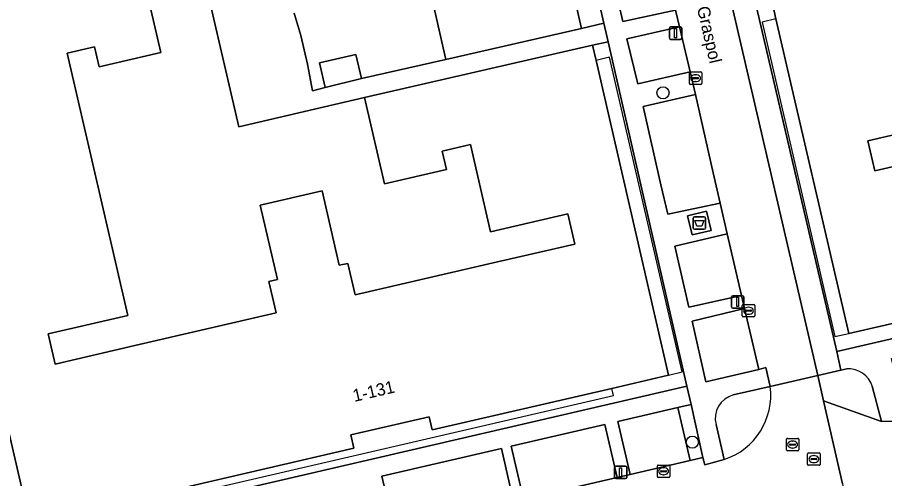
# Model space of a CAD drawing. Extents: x 156412 to 157779, y 382335 to 383768.
# Drawn here: x 156896.8 to 156966.7, y 383495.7 to 383532.9 of the extents above; entities that cross this region are included whole.
import ezdxf

# ---------------------------------------------------------------- set-up
doc = ezdxf.new("R2010")
doc.units = 0
for name, color, linetype in [('IMGEO_Afval_apart_plaats', 7, 'Continuous'), ('IMGEO_Berm_groen', 7, 'Continuous'), ('IMGEO_Boom', 7, 'Continuous'), ('IMGEO_Erf', 7, 'Continuous'), ('IMGEO_Kolk', 7, 'Continuous'), ('IMGEO_Lichtmast', 7, 'Continuous'), ('IMGEO_Openbare_ruimte_label', 7, 'Continuous'), ('IMGEO_Pand', 7, 'Continuous'), ('IMGEO_Pand_nummerreeks', 7, 'Continuous'), ('IMGEO_Pand_overbouw', 7, 'Continuous'), ('IMGEO_Parkeervlak_open', 7, 'Continuous'), ('IMGEO_Rijbaan_lokaal_gesloten', 7, 'Continuous'), ('IMGEO_Rijbaan_lokaal_open', 7, 'Continuous'), ('IMGEO_Rioolput', 7, 'Continuous'), ('IMGEO_Voetpad_gesloten', 7, 'Continuous'), ('IMGEO_Voetpad_open', 7, 'Continuous')]:
    doc.layers.add(name, color=color, linetype=linetype)

msp = doc.modelspace()

# ---------------------------------------------------------------- linework, layer by layer
at = {"layer": 'IMGEO_Afval_apart_plaats'}
for p, q in [((156951.293, 383515.926), (156951.293, 383516.726)), ((156951.293, 383516.726), (156951.293, 383515.926)), ((156951.393, 383516.826), (156952.183, 383516.826)), ((156952.183, 383516.826), (156951.393, 383516.826)), ((156952.283, 383516.726), (156952.283, 383515.926)), ((156952.283, 383515.926), (156952.283, 383516.726)), ((156952.183, 383515.826), (156951.393, 383515.826)), ((156951.393, 383515.826), (156952.183, 383515.826))]:
    msp.add_line(p, q, dxfattribs=at)
msp.add_lwpolyline([(156951.436, 383516.54), (156952.14, 383516.54), (156951.991, 383516.07), (156951.585, 383516.07), (156951.436, 383516.54)], dxfattribs=at)
for centre, start, end in [((156951.393, 383516.726), 90, 180), ((156951.393, 383516.726), 90, 180), ((156952.183, 383516.726), 0, 90), ((156952.183, 383516.726), 360, 90), ((156951.393, 383515.926), 180, 270), ((156951.393, 383515.926), 180, 270), ((156952.183, 383515.926), 270, 0), ((156952.183, 383515.926), 270, 0)]:
    msp.add_arc(centre, 0.1, start, end, dxfattribs=at)
at = {"layer": 'IMGEO_Berm_groen'}
for points in [[(156963.678, 383504.567), (156963.216, 383504.462), (156961.349, 383504.04), (156961.81, 383501.995), (156966.476, 383500.334), (156965.743, 383503.167)], [(156957.506, 383503.152), (156954.529, 383502.473)], [(156953.139, 383500.076), (156953.804, 383497.272)]]:
    msp.add_lwpolyline(points, dxfattribs=at)
for centre, radius, start, end in [((156963.826, 383502.562), 2.01, 17.51389, 94.21423), ((156952.091, 383502.456), 5.46, 288.28855, 7.32309), ((156955.043, 383500.573), 1.968, 105.14976, 194.63208)]:
    msp.add_arc(centre, radius, start, end, dxfattribs=at)
at = {"layer": 'IMGEO_Boom'}
for centre in [(156948.858, 383526.824), (156951.223, 383498.666)]:
    msp.add_circle(centre, 0.489, dxfattribs=at)
at = {"layer": 'IMGEO_Erf'}
for points in [[(156941.815, 383533.996), (156942.278, 383532.018), (156944.079, 383532.439), (156922.755, 383624.913)], [(156906.736, 383537.028), (156908.345, 383530.072), (156903.367, 383528.92), (156902.993, 383530.537), (156900.776, 383530.024), (156905.671, 383508.882), (156899.254, 383507.396), (156899.818, 383504.961), (156906.235, 383506.447), (156917.649, 383509.077), (156917.062, 383511.609), (156917.744, 383511.767), (156916.363, 383517.76), (156921.362, 383518.912), (156922.743, 383512.919), (156923.425, 383513.076), (156924.009, 383510.543), (156935.508, 383513.192), (156941.745, 383514.629), (156941.183, 383517.066), (156934.947, 383515.629), (156933.33, 383522.645), (156931.04, 383522.117), (156931.381, 383520.636), (156926.382, 383519.484), (156924.781, 383526.432), (156914.627, 383524.092), (156911.395, 383538.116)], [(156919.1, 383533.237), (156919.63, 383531.45), (156920.189, 383529.13), (156920.569, 383526.991), (156921.607, 383527.258), (156921.146, 383529.232), (156924.067, 383529.914), (156924.522, 383527.966), (156931.344, 383529.504), (156930.301, 383533.989)]]:
    msp.add_lwpolyline(points, dxfattribs=at)
for points in [[(157011.588, 383546.458), (157009.237, 383545.921), (157009.52, 383544.701), (157015.37, 383519.329), (157010.768, 383518.266), (156989.252, 383513.303), (156989.005, 383514.353), (156982.705, 383512.912), (156982.953, 383511.84), (156968.422, 383508.467), (156963.85, 383507.43), (156957.972, 383532.796), (156957.69, 383534.013), (156956.397, 383533.726), (156962.872, 383505.984), (157016.807, 383518.43), (157018.01, 383518.684)], [(156991.017, 383541.712), (156976.012, 383538.246), (156977.554, 383531.572), (156972.585, 383530.424), (156972.225, 383531.983), (156969.886, 383531.443), (156971.518, 383524.379), (156965.38, 383522.961), (156965.942, 383520.525), (156983.773, 383524.644), (156983.21, 383527.079), (156983.892, 383527.237), (156982.519, 383533.181), (156987.391, 383534.306), (156988.764, 383528.362), (156989.446, 383528.52), (156990.008, 383526.084), (157007.839, 383530.203), (157007.276, 383532.639), (157001.138, 383531.221), (156999.54, 383538.139), (156997.201, 383537.598), (156997.562, 383536.039), (156992.592, 383534.892)], [(156944.422, 383530.944), (156943.169, 383530.669), (156943.453, 383529.439), (156949.3, 383504.064), (156944.724, 383503.001), (156930.232, 383499.646), (156929.984, 383500.718), (156923.662, 383499.252), (156923.91, 383498.181), (156902.362, 383493.194), (156897.784, 383492.142), (156888.666, 383531.548), (156888.381, 383532.781), (156886.809, 383532.435), (156886.023, 383532.163), (156895.667, 383490.429), (156896.931, 383490.711), (156950.784, 383503.18)]]:
    msp.add_lwpolyline(points, close=True, dxfattribs=at)
at = {"layer": 'IMGEO_Kolk'}
for p, q in [((156950.984, 383527.578), (156950.984, 383528.43)), ((156951.059, 383528.504), (156951.911, 383528.504)), ((156951.985, 383528.43), (156951.985, 383527.578)), ((156951.243, 383527.998), (156951.243, 383528.01)), ((156951.681, 383527.961), (156951.283, 383527.961)), ((156951.286, 383528.047), (156951.684, 383528.047)), ((156951.472, 383528.284), (156951.497, 383528.284)), ((156951.727, 383528.01), (156951.727, 383527.998)), ((156951.911, 383527.504), (156951.059, 383527.504)), ((156951.495, 383527.724), (156951.47, 383527.724)), ((156955.254, 383508.835), (156955.254, 383509.687)), ((156955.329, 383509.761), (156956.181, 383509.761)), ((156955.742, 383509.541), (156955.767, 383509.541)), ((156956.255, 383509.687), (156956.255, 383508.835)), ((156955.513, 383509.255), (156955.513, 383509.267)), ((156955.951, 383509.218), (156955.553, 383509.218)), ((156955.556, 383509.304), (156955.954, 383509.304)), ((156955.765, 383508.981), (156955.74, 383508.981)), ((156955.997, 383509.267), (156955.997, 383509.255)), ((156956.181, 383508.761), (156955.329, 383508.761)), ((156948.401, 383495.896), (156948.401, 383496.748)), ((156948.476, 383496.822), (156949.328, 383496.822)), ((156948.66, 383496.316), (156948.66, 383496.328)), ((156949.098, 383496.279), (156948.7, 383496.279)), ((156948.703, 383496.365), (156949.101, 383496.365)), ((156948.889, 383496.602), (156948.914, 383496.602)), ((156949.144, 383496.328), (156949.144, 383496.316)), ((156949.402, 383496.748), (156949.402, 383495.896)), ((156949.328, 383495.822), (156948.476, 383495.822)), ((156948.912, 383496.042), (156948.887, 383496.042))]:
    msp.add_line(p, q, dxfattribs=at)
for points in [[(156950.984, 383527.578), (156950.984, 383528.43)], [(156951.059, 383528.504), (156951.911, 383528.504)], [(156951.985, 383528.43), (156951.985, 383527.578)], [(156951.911, 383527.504), (156951.059, 383527.504)], [(156955.254, 383508.835), (156955.254, 383509.687)], [(156955.329, 383509.761), (156956.181, 383509.761)], [(156956.255, 383509.687), (156956.255, 383508.835)], [(156956.181, 383508.761), (156955.329, 383508.761)], [(156948.401, 383495.896), (156948.401, 383496.748)], [(156948.476, 383496.822), (156949.328, 383496.822)], [(156949.402, 383496.748), (156949.402, 383495.896)], [(156949.328, 383495.822), (156948.476, 383495.822)]]:
    msp.add_lwpolyline(points, dxfattribs=at)
for centre, radius, start, end in [((156951.061, 383528.428), 0.0765, 91.55205, 178.44795), ((156951.061, 383528.428), 0.0765, 91.55205, 178.44795), ((156951.909, 383528.428), 0.0765, 1.55205, 88.44795), ((156951.909, 383528.428), 0.0765, 1.55205, 88.44795), ((156951.283, 383528.007), 0.0403, 85.87752, 175.75265), ((156951.28, 383527.997), 0.0366, 178.93798, 274.71019), ((156951.684, 383528.004), 0.043, 264.86636, 352.45326), ((156951.688, 383528.009), 0.0386, 1.73085, 96.63898), ((156951.061, 383527.58), 0.0765, 181.55205, 268.44795), ((156951.061, 383527.58), 0.0765, 181.55205, 268.44795), ((156951.909, 383527.58), 0.0765, 271.55205, 358.44795), ((156951.909, 383527.58), 0.0765, 271.55205, 358.44795), ((156955.331, 383509.685), 0.0765, 91.55205, 178.44795), ((156955.331, 383509.685), 0.0765, 91.55205, 178.44795), ((156956.179, 383509.685), 0.0765, 1.55205, 88.44795), ((156956.179, 383509.685), 0.0765, 1.55205, 88.44795), ((156955.553, 383509.264), 0.0403, 85.87752, 175.75265), ((156955.55, 383509.254), 0.0366, 178.93798, 274.71019), ((156955.954, 383509.261), 0.043, 264.86636, 352.45326), ((156955.958, 383509.266), 0.0386, 1.73085, 96.63898), ((156955.331, 383508.837), 0.0765, 181.55205, 268.44795), ((156955.331, 383508.837), 0.0765, 181.55205, 268.44795), ((156956.179, 383508.837), 0.0765, 271.55205, 358.44795), ((156956.179, 383508.837), 0.0765, 271.55205, 358.44795), ((156948.478, 383496.746), 0.0765, 91.55205, 178.44795), ((156948.478, 383496.746), 0.0765, 91.55205, 178.44795), ((156948.7, 383496.325), 0.0403, 85.87752, 175.75265), ((156948.697, 383496.315), 0.0366, 178.93798, 274.71019), ((156949.101, 383496.322), 0.043, 264.86636, 352.45326), ((156949.105, 383496.327), 0.0386, 1.73085, 96.63898), ((156949.326, 383496.746), 0.0765, 1.55205, 88.44795), ((156949.326, 383496.746), 0.0765, 1.55205, 88.44795), ((156948.478, 383495.898), 0.0765, 181.55205, 268.44795), ((156948.478, 383495.898), 0.0765, 181.55205, 268.44795), ((156949.326, 383495.898), 0.0765, 271.55205, 358.44795), ((156949.326, 383495.898), 0.0765, 271.55205, 358.44795)]:
    msp.add_arc(centre, radius, start, end, dxfattribs=at)
for centre, major_axis, ratio, start_param, end_param in [((156951.471, 383528.004), (-0.387, 0.002), 0.722429, 4.712389, 7.853982), ((156951.496, 383528.004), (-0.39, 0.002), 0.717154, 1.570796, 4.712389), ((156955.741, 383509.261), (-0.387, 0.002), 0.722429, 4.712389, 7.853982), ((156955.766, 383509.261), (-0.39, 0.002), 0.717154, 1.570796, 4.712389), ((156948.888, 383496.322), (-0.387, 0.002), 0.722429, 4.712389, 7.853982), ((156948.913, 383496.322), (-0.39, 0.002), 0.717154, 1.570796, 4.712389)]:
    msp.add_ellipse(centre, major_axis=major_axis, ratio=ratio, start_param=start_param, end_param=end_param, dxfattribs=at)
at = {"layer": 'IMGEO_Lichtmast'}
for p, q in [((156949.374, 383531.231), (156949.374, 383532.031)), ((156949.374, 383532.031), (156949.374, 383531.231)), ((156949.474, 383532.131), (156950.264, 383532.131)), ((156950.264, 383532.131), (156949.474, 383532.131)), ((156950.364, 383532.031), (156950.364, 383531.231)), ((156950.364, 383531.231), (156950.364, 383532.031)), ((156950.264, 383531.131), (156949.474, 383531.131)), ((156949.474, 383531.131), (156950.264, 383531.131)), ((156954.388, 383509.573), (156954.388, 383510.373)), ((156954.388, 383510.373), (156954.388, 383509.573)), ((156954.488, 383510.473), (156955.278, 383510.473)), ((156955.278, 383510.473), (156954.488, 383510.473)), ((156955.378, 383510.373), (156955.378, 383509.573)), ((156955.378, 383509.573), (156955.378, 383510.373)), ((156955.278, 383509.473), (156954.488, 383509.473)), ((156954.488, 383509.473), (156955.278, 383509.473)), ((156944.94, 383495.825), (156944.94, 383496.625)), ((156944.94, 383496.625), (156944.94, 383495.825)), ((156945.04, 383496.725), (156945.83, 383496.725)), ((156945.83, 383496.725), (156945.04, 383496.725)), ((156945.93, 383496.625), (156945.93, 383495.825)), ((156945.93, 383495.825), (156945.93, 383496.625)), ((156945.83, 383495.725), (156945.04, 383495.725)), ((156945.04, 383495.725), (156945.83, 383495.725))]:
    msp.add_line(p, q, dxfattribs=at)
for points in [[(156949.794, 383532.006), (156949.944, 383532.006), (156949.944, 383531.256), (156949.794, 383531.256), (156949.794, 383532.006)], [(156954.808, 383510.348), (156954.958, 383510.348), (156954.958, 383509.598), (156954.808, 383509.598), (156954.808, 383510.348)], [(156945.36, 383496.6), (156945.51, 383496.6), (156945.51, 383495.85), (156945.36, 383495.85), (156945.36, 383496.6)]]:
    msp.add_lwpolyline(points, dxfattribs=at)
for centre, start, end in [((156949.474, 383532.031), 90, 180), ((156949.474, 383532.031), 90, 180), ((156950.264, 383532.031), 0, 90), ((156950.264, 383532.031), 360, 90), ((156949.474, 383531.231), 180, 270), ((156949.474, 383531.231), 180, 270), ((156950.264, 383531.231), 270, 0), ((156950.264, 383531.231), 270, 0), ((156954.488, 383510.373), 90, 180), ((156954.488, 383510.373), 90, 180), ((156955.278, 383510.373), 0, 90), ((156955.278, 383510.373), 360, 90), ((156954.488, 383509.573), 180, 270), ((156954.488, 383509.573), 180, 270), ((156955.278, 383509.573), 270, 0), ((156955.278, 383509.573), 270, 0), ((156945.04, 383496.625), 90, 180), ((156945.04, 383496.625), 90, 180), ((156945.83, 383496.625), 0, 90), ((156945.83, 383496.625), 360, 90), ((156945.04, 383495.825), 180, 270), ((156945.04, 383495.825), 180, 270), ((156945.83, 383495.825), 270, 0), ((156945.83, 383495.825), 270, 0)]:
    msp.add_arc(centre, 0.1, start, end, dxfattribs=at)
at = {"layer": 'IMGEO_Pand'}
for points in [[(156976.012, 383538.246), (156957.69, 383534.013), (156957.972, 383532.796), (156963.85, 383507.43), (156968.422, 383508.467)], [(156902.362, 383493.194), (156923.91, 383498.181), (156923.662, 383499.252), (156929.984, 383500.718), (156930.232, 383499.646), (156944.724, 383503.001), (156949.3, 383504.064), (156943.453, 383529.439), (156943.169, 383530.669), (156924.781, 383526.432), (156926.382, 383519.484), (156931.381, 383520.636), (156931.04, 383522.117), (156933.33, 383522.645), (156934.947, 383515.629), (156941.183, 383517.066), (156941.745, 383514.629), (156935.508, 383513.192), (156924.009, 383510.543), (156923.425, 383513.076), (156922.743, 383512.919), (156921.362, 383518.912), (156916.363, 383517.76), (156917.744, 383511.767), (156917.062, 383511.609), (156917.649, 383509.077), (156906.235, 383506.447), (156899.818, 383504.961), (156899.254, 383507.396), (156905.671, 383508.882), (156900.776, 383530.024), (156902.993, 383530.537), (156903.367, 383528.92), (156908.345, 383530.072), (156906.736, 383537.028)], [(156888.666, 383531.548), (156897.784, 383492.142)], [(156983.773, 383524.644), (156965.942, 383520.525), (156965.38, 383522.961), (156971.518, 383524.379)]]:
    msp.add_lwpolyline(points, dxfattribs=at)
for points in [[(156939.725, 383537.502), (156930.006, 383535.257), (156930.05, 383535.069), (156930.301, 383533.989), (156931.344, 383529.504), (156942.278, 383532.018), (156941.815, 383533.996), (156940.598, 383533.711), (156940.238, 383535.274), (156940.023, 383536.209), (156939.763, 383537.341)], [(156921.607, 383527.258), (156924.522, 383527.966), (156924.067, 383529.914), (156921.146, 383529.232)]]:
    msp.add_lwpolyline(points, close=True, dxfattribs=at)
at = {"layer": 'IMGEO_Pand_overbouw'}
for points in [[(156963.85, 383507.43), (156957.972, 383532.796), (156956.852, 383532.518), (156962.713, 383507.17)], [(156897.784, 383492.142), (156888.666, 383531.548), (156887.568, 383531.281), (156896.66, 383491.885)], [(156949.3, 383504.064), (156950.396, 383504.324), (156944.534, 383529.701), (156943.453, 383529.439)], [(156902.362, 383493.194), (156902.506, 383492.611), (156944.867, 383502.418), (156944.724, 383503.001), (156930.232, 383499.646), (156929.984, 383500.718), (156923.662, 383499.252), (156923.91, 383498.181)]]:
    msp.add_lwpolyline(points, close=True, dxfattribs=at)
at = {"layer": 'IMGEO_Parkeervlak_open'}
for points in [[(156948.122, 383541.094), (156943.876, 383540.129), (156945.614, 383532.576), (156949.873, 383533.495), (156949.837, 383533.649)], [(156950.191, 383532.137), (156945.949, 383531.176), (156946.821, 383527.534), (156951.041, 383528.501)], [(156954.046, 383515.454), (156949.824, 383514.472), (156950.952, 383509.536), (156955.196, 383510.498)], [(156955.441, 383509.443), (156951.205, 383508.427), (156952.324, 383503.532), (156956.582, 383504.523)], [(156950.042, 383501.447), (156945.218, 383500.329), (156946.212, 383496.064), (156951.037, 383497.18)], [(156944.153, 383500.083), (156936.612, 383498.336), (156937.591, 383494.07), (156945.156, 383495.82)], [(156935.826, 383498.154), (156926.184, 383495.921), (156927.18, 383491.662), (156936.798, 383493.886)]]:
    msp.add_lwpolyline(points, close=True, dxfattribs=at)
at = {"layer": 'IMGEO_Rijbaan_lokaal_gesloten'}
for points in [[(156940.734, 383573.177), (156941.091, 383571.626), (156943.887, 383559.486), (156944.134, 383558.414), (156945.212, 383553.73), (156945.444, 383552.723), (156947.701, 383542.925), (156948.122, 383541.094), (156949.837, 383533.649), (156949.873, 383533.495), (156950.191, 383532.137), (156951.041, 383528.501), (156951.465, 383526.688), (156952.904, 383520.376), (156953.469, 383517.942), (156954.046, 383515.454), (156955.196, 383510.498), (156955.441, 383509.443), (156956.582, 383504.523), (156957.16, 383504.674), (156957.506, 383503.152), (156961.349, 383504.04), (156954.52, 383533.42), (156931.728, 383631.996)], [(156963.345, 383495.305), (156961.81, 383501.995), (156961.349, 383504.04), (156957.506, 383503.152)], [(156953.804, 383497.272), (156952.218, 383496.827), (156952.07, 383497.419), (156951.037, 383497.18), (156946.212, 383496.064), (156945.156, 383495.82), (156937.591, 383494.07), (156936.798, 383493.886), (156927.18, 383491.662), (156926.138, 383491.421), (156918.801, 383489.723), (156917.629, 383489.452), (156912.803, 383488.336), (156910.739, 383487.859), (156903.195, 383486.114), (156902.185, 383485.88), (156899.003, 383485.144)]]:
    msp.add_lwpolyline(points, dxfattribs=at)
msp.add_arc((156952.091, 383502.456), 5.46, 288.28855, 7.32309, dxfattribs=at)
at = {"layer": 'IMGEO_Rijbaan_lokaal_open'}
msp.add_lwpolyline([(156911.395, 383538.116), (156914.627, 383524.092), (156924.781, 383526.432), (156943.169, 383530.669), (156944.422, 383530.944), (156944.079, 383532.439), (156942.278, 383532.018), (156931.344, 383529.504), (156924.522, 383527.966), (156921.607, 383527.258), (156920.569, 383526.991), (156920.189, 383529.13), (156919.63, 383531.45), (156919.1, 383533.237)], dxfattribs=at)
at = {"layer": 'IMGEO_Rioolput'}
for p, q in [((156958.813, 383498.048), (156958.813, 383498.9)), ((156958.888, 383498.974), (156959.74, 383498.974)), ((156959.072, 383498.468), (156959.072, 383498.48)), ((156959.51, 383498.431), (156959.112, 383498.431)), ((156959.115, 383498.517), (156959.513, 383498.517)), ((156959.301, 383498.754), (156959.326, 383498.754)), ((156959.556, 383498.48), (156959.556, 383498.468)), ((156959.814, 383498.9), (156959.814, 383498.048)), ((156959.74, 383497.974), (156958.888, 383497.974)), ((156959.324, 383498.194), (156959.299, 383498.194)), ((156960.526, 383496.874), (156960.526, 383497.726)), ((156960.601, 383497.8), (156961.453, 383497.8)), ((156961.527, 383497.726), (156961.527, 383496.874)), ((156960.785, 383497.294), (156960.785, 383497.306)), ((156961.223, 383497.257), (156960.825, 383497.257)), ((156960.828, 383497.343), (156961.226, 383497.343)), ((156961.037, 383497.02), (156961.012, 383497.02)), ((156961.014, 383497.58), (156961.039, 383497.58)), ((156961.269, 383497.306), (156961.269, 383497.294)), ((156961.453, 383496.8), (156960.601, 383496.8))]:
    msp.add_line(p, q, dxfattribs=at)
for points in [[(156958.813, 383498.048), (156958.813, 383498.9)], [(156958.888, 383498.974), (156959.74, 383498.974)], [(156959.814, 383498.9), (156959.814, 383498.048)], [(156959.74, 383497.974), (156958.888, 383497.974)], [(156960.526, 383496.874), (156960.526, 383497.726)], [(156960.601, 383497.8), (156961.453, 383497.8)], [(156961.527, 383497.726), (156961.527, 383496.874)], [(156961.453, 383496.8), (156960.601, 383496.8)]]:
    msp.add_lwpolyline(points, dxfattribs=at)
for centre, radius, start, end in [((156958.89, 383498.898), 0.0765, 91.55205, 178.44795), ((156958.89, 383498.898), 0.0765, 91.55205, 178.44795), ((156959.112, 383498.477), 0.0403, 85.87752, 175.75265), ((156959.109, 383498.467), 0.0366, 178.93798, 274.71019), ((156959.513, 383498.474), 0.043, 264.86636, 352.45326), ((156959.517, 383498.479), 0.0386, 1.73085, 96.63898), ((156959.738, 383498.898), 0.0765, 1.55205, 88.44795), ((156959.738, 383498.898), 0.0765, 1.55205, 88.44795), ((156958.89, 383498.05), 0.0765, 181.55205, 268.44795), ((156958.89, 383498.05), 0.0765, 181.55205, 268.44795), ((156959.738, 383498.05), 0.0765, 271.55205, 358.44795), ((156959.738, 383498.05), 0.0765, 271.55205, 358.44795), ((156960.603, 383497.724), 0.0765, 91.55205, 178.44795), ((156960.603, 383497.724), 0.0765, 91.55205, 178.44795), ((156961.451, 383497.724), 0.0765, 1.55205, 88.44795), ((156961.451, 383497.724), 0.0765, 1.55205, 88.44795), ((156960.825, 383497.303), 0.0403, 85.87752, 175.75265), ((156960.822, 383497.293), 0.0366, 178.93798, 274.71019), ((156961.226, 383497.3), 0.043, 264.86636, 352.45326), ((156961.23, 383497.305), 0.0386, 1.73085, 96.63898), ((156960.603, 383496.876), 0.0765, 181.55205, 268.44795), ((156960.603, 383496.876), 0.0765, 181.55205, 268.44795), ((156961.451, 383496.876), 0.0765, 271.55205, 358.44795), ((156961.451, 383496.876), 0.0765, 271.55205, 358.44795)]:
    msp.add_arc(centre, radius, start, end, dxfattribs=at)
for centre, major_axis, ratio, start_param, end_param in [((156959.3, 383498.474), (-0.387, 0.002), 0.722429, 4.712389, 7.853982), ((156959.325, 383498.474), (-0.39, 0.002), 0.717154, 1.570796, 4.712389), ((156961.013, 383497.3), (-0.387, 0.002), 0.722429, 4.712389, 7.853982), ((156961.038, 383497.3), (-0.39, 0.002), 0.717154, 1.570796, 4.712389)]:
    msp.add_ellipse(centre, major_axis=major_axis, ratio=ratio, start_param=start_param, end_param=end_param, dxfattribs=at)
at = {"layer": 'IMGEO_Voetpad_gesloten'}
msp.add_lwpolyline([(156952.372, 383517.286), (156950.83, 383516.915), (156951.203, 383515.366), (156952.745, 383515.737)], close=True, dxfattribs=at)
at = {"layer": 'IMGEO_Voetpad_open'}
for points in [[(156929.133, 383658.573), (156929.111, 383658.567), (156925.894, 383657.35), (156931.728, 383631.996), (156954.52, 383533.42), (156961.349, 383504.04), (156963.216, 383504.462), (156962.872, 383505.984), (156956.397, 383533.726), (156956.071, 383535.145), (156934.132, 383630.532), (156933.72, 383632.324), (156933.257, 383634.334), (156932.693, 383636.783), (156932.344, 383638.296), (156931.862, 383640.321), (156930.612, 383645.686), (156930.054, 383648.078), (156928.875, 383653.141)], [(156915.905, 383653.836), (156918.678, 383642.211), (156919.249, 383639.816), (156920.492, 383634.606), (156920.536, 383634.419), (156921.101, 383632.058), (156921.329, 383631.08), (156921.826, 383628.94), (156922.052, 383627.964), (156922.755, 383624.913), (156944.079, 383532.439), (156944.422, 383530.944), (156950.784, 383503.18), (156951.123, 383501.697), (156952.07, 383497.419), (156952.218, 383496.827), (156953.804, 383497.272), (156953.139, 383500.076)], [(156954.529, 383502.473), (156957.506, 383503.152), (156957.16, 383504.674), (156956.582, 383504.523), (156952.324, 383503.532), (156951.205, 383508.427), (156955.441, 383509.443), (156955.196, 383510.498), (156950.952, 383509.536), (156949.824, 383514.472), (156954.046, 383515.454), (156953.469, 383517.942), (156949.239, 383517.03), (156948.694, 383519.415), (156947.254, 383525.723), (156951.465, 383526.688), (156951.041, 383528.501), (156946.821, 383527.534), (156945.949, 383531.176), (156950.191, 383532.137), (156949.873, 383533.495), (156945.614, 383532.576), (156943.876, 383540.129)], [(157022.012, 383518.053), (157025.193, 383518.794), (157024.833, 383520.273), (157024.509, 383520.197), (157019.966, 383519.135), (157018.01, 383518.684), (157016.807, 383518.43), (156962.872, 383505.984), (156963.216, 383504.462), (156963.678, 383504.567)], [(156965.743, 383503.167), (156966.476, 383500.334), (156967.564, 383500.35), (156968.476, 383500.508), (156968.321, 383501.118), (156967.281, 383505.411), (156969.809, 383505.995), (156970.809, 383501.696), (156971.804, 383501.926), (156970.799, 383506.224), (156978.454, 383507.993), (156979.471, 383503.706), (156980.594, 383503.967), (156979.595, 383508.256), (156994.312, 383511.657)], [(156937.591, 383494.07), (156936.612, 383498.336), (156944.153, 383500.083), (156945.156, 383495.82), (156946.212, 383496.064), (156945.218, 383500.329), (156950.042, 383501.447), (156951.123, 383501.697), (156950.784, 383503.18), (156896.931, 383490.711)], [(156927.18, 383491.662), (156926.184, 383495.921), (156935.826, 383498.154), (156936.798, 383493.886)]]:
    msp.add_lwpolyline(points, dxfattribs=at)
for points in [[(156951.465, 383526.688), (156947.254, 383525.723), (156948.694, 383519.415), (156949.239, 383517.03), (156953.469, 383517.942), (156952.904, 383520.376)], [(156952.372, 383517.286), (156952.745, 383515.737), (156951.203, 383515.366), (156950.83, 383516.915)], [(156999.739, 383503.534), (156998.757, 383507.577), (156996.653, 383507.076), (156996.516, 383507.663), (156995.391, 383507.402), (156980.594, 383503.967), (156979.471, 383503.706), (156971.804, 383501.926), (156970.809, 383501.696), (156968.321, 383501.118), (156968.476, 383500.508), (156967.564, 383500.35), (156966.476, 383500.334), (156961.81, 383501.995), (156963.345, 383495.305), (156963.802, 383493.313), (156964.217, 383493.409), (156968.01, 383494.299), (156970.074, 383494.77), (156974.965, 383495.886), (156984.047, 383497.982), (156987.515, 383493.895), (156987.746, 383493.623), (156993.079, 383498.015)], [(156951.123, 383501.697), (156950.042, 383501.447), (156951.037, 383497.18), (156952.07, 383497.419)]]:
    msp.add_lwpolyline(points, close=True, dxfattribs=at)
for centre, radius, start, end in [((156963.826, 383502.562), 2.01, 17.51389, 94.21423), ((156955.043, 383500.573), 1.968, 105.14976, 194.63208)]:
    msp.add_arc(centre, radius, start, end, dxfattribs=at)

# ---------------------------------------------------------------- texts
at = {"layer": 'IMGEO_Openbare_ruimte_label'}
msp.add_text('Graspol', height=1, rotation=282.93881, dxfattribs=at).set_placement((156951.588, 383533.683))
at = {"layer": 'IMGEO_Pand_nummerreeks'}
msp.add_text('1-131', height=1, rotation=13.05017, dxfattribs=at).set_placement((156923.953, 383501.906))

doc.saveas('drawing.dxf')
